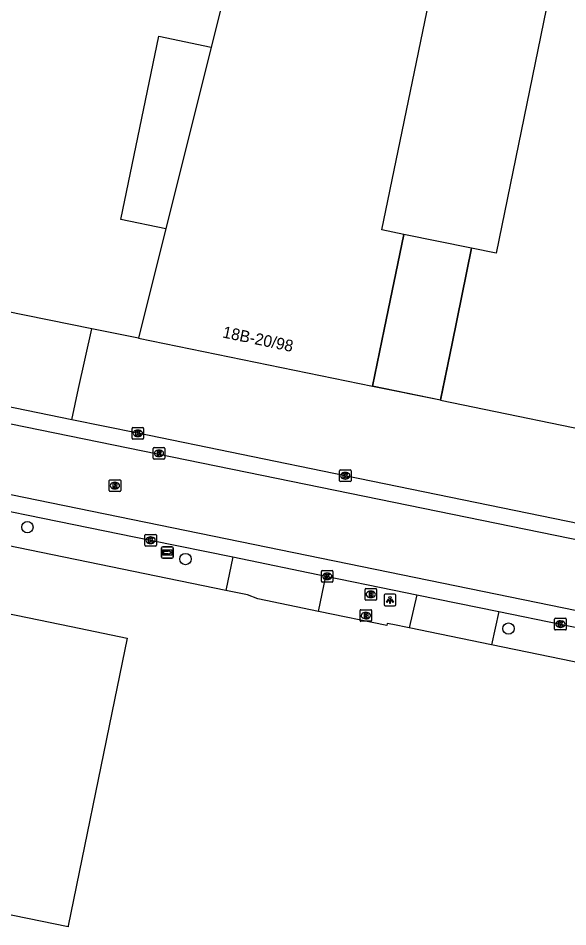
# Model space of a CAD drawing. Extents: x 157692 to 159670, y 381454 to 383289.
# Drawn here: x 158719 to 158766.4, y 382621.6 to 382700 of the extents above; entities that cross this region are included whole.
import ezdxf

# ---------------------------------------------------------------- set-up
doc = ezdxf.new("R2010")
doc.units = 0
for name, color, linetype in [('IMGEO_Boom', 7, 'Continuous'), ('IMGEO_Brandkraan', 7, 'Continuous'), ('IMGEO_Kolk', 7, 'Continuous'), ('IMGEO_Lichtpunt', 7, 'Continuous'), ('IMGEO_Pand', 7, 'Continuous'), ('IMGEO_Pand_nummerreeks', 7, 'Continuous'), ('IMGEO_Pand_overbouw', 7, 'Continuous'), ('IMGEO_Parkeervlak_open', 7, 'Continuous'), ('IMGEO_Rijbaan_lokaal_gesloten', 7, 'Continuous'), ('IMGEO_Rioolput', 7, 'Continuous'), ('IMGEO_Voetpad_open', 7, 'Continuous'), ('IMGEO_Wegwijzer', 7, 'Continuous')]:
    doc.layers.add(name, color=color, linetype=linetype)

msp = doc.modelspace()

# ---------------------------------------------------------------- linework, layer by layer
at = {"layer": 'IMGEO_Boom'}
for centre in [(158719.755, 382656.098), (158733.388, 382653.351), (158761.238, 382647.352)]:
    msp.add_circle(centre, 0.489, dxfattribs=at)
at = {"layer": 'IMGEO_Brandkraan'}
for p, q in [((158748.865, 382649.875), (158748.865, 382650.727)), ((158748.94, 382650.801), (158749.792, 382650.801)), ((158749.353, 382650.581), (158749.378, 382650.581)), ((158749.866, 382650.727), (158749.866, 382649.875)), ((158749.792, 382649.801), (158748.94, 382649.801)), ((158749.376, 382650.021), (158749.351, 382650.021)), ((158748.51, 382648.979), (158749.362, 382648.979)), ((158748.435, 382648.053), (158748.435, 382648.905)), ((158748.946, 382648.199), (158748.921, 382648.199)), ((158748.923, 382648.759), (158748.948, 382648.759)), ((158749.436, 382648.905), (158749.436, 382648.053)), ((158749.362, 382647.979), (158748.51, 382647.979))]:
    msp.add_line(p, q, dxfattribs=at)
for points in [[(158748.865, 382649.875), (158748.865, 382650.727)], [(158748.94, 382650.801), (158749.792, 382650.801)], [(158749.866, 382650.727), (158749.866, 382649.875)], [(158749.792, 382649.801), (158748.94, 382649.801)], [(158749.213, 382650.501), (158749.213, 382650.101), (158749.426, 382650.101)], [(158749.444, 382650.501), (158749.213, 382650.501)], [(158749.392, 382650.42), (158749.338, 382650.42), (158749.338, 382650.344)], [(158749.338, 382650.344), (158749.391, 382650.344)], [(158749.4, 382650.268), (158749.338, 382650.268), (158749.338, 382650.187)], [(158749.338, 382650.187), (158749.4, 382650.187)], [(158748.51, 382648.979), (158749.362, 382648.979)], [(158748.435, 382648.053), (158748.435, 382648.905)], [(158748.783, 382648.679), (158748.783, 382648.279), (158748.996, 382648.279)], [(158749.014, 382648.679), (158748.783, 382648.679)], [(158748.962, 382648.598), (158748.908, 382648.598), (158748.908, 382648.522)], [(158748.908, 382648.522), (158748.961, 382648.522)], [(158748.97, 382648.446), (158748.908, 382648.446), (158748.908, 382648.365)], [(158748.908, 382648.365), (158748.97, 382648.365)], [(158749.436, 382648.905), (158749.436, 382648.053)], [(158749.362, 382647.979), (158748.51, 382647.979)]]:
    msp.add_lwpolyline(points, dxfattribs=at)
for centre, radius, start, end in [((158748.942, 382650.725), 0.0765, 91.55205, 178.44795), ((158748.942, 382650.725), 0.0765, 91.55205, 178.44795), ((158749.79, 382650.725), 0.0765, 1.55205, 88.44795), ((158749.79, 382650.725), 0.0765, 1.55205, 88.44795), ((158748.942, 382649.877), 0.0765, 181.55205, 268.44795), ((158748.942, 382649.877), 0.0765, 181.55205, 268.44795), ((158749.393, 382650.382), 0.0379, 267.82845, 90.93552), ((158749.401, 382650.227), 0.0404, 269.87594, 90.50774), ((158749.432, 382650.352), 0.251, 268.66757, 293.53466), ((158749.448, 382650.356), 0.145, 59.4692, 91.53667), ((158749.473, 382650.403), 0.0922, 285.51372, 58.15012), ((158749.478, 382650.211), 0.105, 301.31148, 78.98903), ((158749.79, 382649.877), 0.0765, 271.55205, 358.44795), ((158749.79, 382649.877), 0.0765, 271.55205, 358.44795), ((158748.512, 382648.903), 0.0765, 91.55205, 178.44795), ((158748.512, 382648.903), 0.0765, 91.55205, 178.44795), ((158749.36, 382648.903), 0.0765, 1.55205, 88.44795), ((158749.36, 382648.903), 0.0765, 1.55205, 88.44795), ((158748.963, 382648.56), 0.0379, 267.82845, 90.93552), ((158748.971, 382648.405), 0.0404, 269.87594, 90.50774), ((158749.002, 382648.53), 0.251, 268.66757, 293.53466), ((158749.018, 382648.534), 0.145, 59.4692, 91.53667), ((158749.043, 382648.581), 0.0922, 285.51372, 58.15012), ((158749.048, 382648.389), 0.105, 301.31148, 78.98903), ((158748.512, 382648.055), 0.0765, 181.55205, 268.44795), ((158748.512, 382648.055), 0.0765, 181.55205, 268.44795), ((158749.36, 382648.055), 0.0765, 271.55205, 358.44795), ((158749.36, 382648.055), 0.0765, 271.55205, 358.44795)]:
    msp.add_arc(centre, radius, start, end, dxfattribs=at)
for centre, major_axis, ratio, start_param, end_param in [((158749.352, 382650.301), (-0.387, 0.002), 0.722429, 4.712389, 7.853982), ((158749.377, 382650.301), (-0.39, 0.002), 0.717154, 1.570796, 4.712389), ((158748.922, 382648.479), (-0.387, 0.002), 0.722429, 4.712389, 7.853982), ((158748.947, 382648.479), (-0.39, 0.002), 0.717154, 1.570796, 4.712389)]:
    msp.add_ellipse(centre, major_axis=major_axis, ratio=ratio, start_param=start_param, end_param=end_param, dxfattribs=at)
at = {"layer": 'IMGEO_Kolk'}
for p, q in [((158728.778, 382663.762), (158728.778, 382664.614)), ((158728.853, 382664.688), (158729.705, 382664.688)), ((158729.779, 382664.614), (158729.779, 382663.762)), ((158729.289, 382663.908), (158729.264, 382663.908)), ((158729.266, 382664.468), (158729.291, 382664.468)), ((158729.705, 382663.688), (158728.853, 382663.688)), ((158746.664, 382660.1), (158746.664, 382660.952)), ((158746.739, 382661.026), (158747.591, 382661.026)), ((158747.152, 382660.806), (158747.177, 382660.806)), ((158747.665, 382660.952), (158747.665, 382660.1)), ((158747.591, 382660.026), (158746.739, 382660.026)), ((158747.175, 382660.246), (158747.15, 382660.246)), ((158729.88, 382654.544), (158729.88, 382655.396)), ((158729.955, 382655.47), (158730.807, 382655.47)), ((158730.368, 382655.25), (158730.393, 382655.25)), ((158730.881, 382655.396), (158730.881, 382654.544)), ((158730.807, 382654.47), (158729.955, 382654.47)), ((158730.391, 382654.69), (158730.366, 382654.69)), ((158745.103, 382651.427), (158745.103, 382652.279)), ((158745.178, 382652.353), (158746.03, 382652.353)), ((158745.591, 382652.133), (158745.616, 382652.133)), ((158746.104, 382652.279), (158746.104, 382651.427)), ((158746.03, 382651.353), (158745.178, 382651.353)), ((158745.614, 382651.573), (158745.589, 382651.573)), ((158765.215, 382647.312), (158765.215, 382648.164)), ((158765.29, 382648.238), (158766.142, 382648.238)), ((158766.216, 382648.164), (158766.216, 382647.312)), ((158765.726, 382647.458), (158765.701, 382647.458)), ((158765.703, 382648.018), (158765.728, 382648.018)), ((158766.142, 382647.238), (158765.29, 382647.238))]:
    msp.add_line(p, q, dxfattribs=at)
for points in [[(158728.778, 382663.762), (158728.778, 382664.614)], [(158728.853, 382664.688), (158729.705, 382664.688)], [(158729.779, 382664.614), (158729.779, 382663.762)], [(158729.099, 382664.388), (158729.222, 382664.388), (158729.222, 382664.237), (158729.352, 382664.388), (158729.516, 382664.388), (158729.37, 382664.237), (158729.523, 382663.988), (158729.371, 382663.988), (158729.286, 382664.152), (158729.222, 382664.085), (158729.222, 382663.988), (158729.099, 382663.988), (158729.099, 382664.388)], [(158729.705, 382663.688), (158728.853, 382663.688)], [(158746.664, 382660.1), (158746.664, 382660.952)], [(158746.739, 382661.026), (158747.591, 382661.026)], [(158746.985, 382660.726), (158747.108, 382660.726), (158747.108, 382660.575), (158747.238, 382660.726), (158747.402, 382660.726), (158747.256, 382660.575), (158747.409, 382660.326), (158747.257, 382660.326), (158747.172, 382660.49), (158747.108, 382660.423), (158747.108, 382660.326), (158746.985, 382660.326), (158746.985, 382660.726)], [(158747.665, 382660.952), (158747.665, 382660.1)], [(158747.591, 382660.026), (158746.739, 382660.026)], [(158729.88, 382654.544), (158729.88, 382655.396)], [(158729.955, 382655.47), (158730.807, 382655.47)], [(158730.881, 382655.396), (158730.881, 382654.544)], [(158730.807, 382654.47), (158729.955, 382654.47)], [(158730.201, 382655.17), (158730.324, 382655.17), (158730.324, 382655.019), (158730.454, 382655.17), (158730.618, 382655.17), (158730.472, 382655.019), (158730.625, 382654.77), (158730.473, 382654.77), (158730.388, 382654.934), (158730.324, 382654.867), (158730.324, 382654.77), (158730.201, 382654.77), (158730.201, 382655.17)], [(158745.103, 382651.427), (158745.103, 382652.279)], [(158745.178, 382652.353), (158746.03, 382652.353)], [(158746.104, 382652.279), (158746.104, 382651.427)], [(158746.03, 382651.353), (158745.178, 382651.353)], [(158745.424, 382652.053), (158745.547, 382652.053), (158745.547, 382651.902), (158745.677, 382652.053), (158745.841, 382652.053), (158745.695, 382651.902), (158745.848, 382651.653), (158745.696, 382651.653), (158745.611, 382651.817), (158745.547, 382651.75), (158745.547, 382651.653), (158745.424, 382651.653), (158745.424, 382652.053)], [(158765.215, 382647.312), (158765.215, 382648.164)], [(158765.29, 382648.238), (158766.142, 382648.238)], [(158766.216, 382648.164), (158766.216, 382647.312)], [(158765.536, 382647.938), (158765.659, 382647.938), (158765.659, 382647.787), (158765.789, 382647.938), (158765.953, 382647.938), (158765.807, 382647.787), (158765.96, 382647.538), (158765.808, 382647.538), (158765.723, 382647.702), (158765.659, 382647.635), (158765.659, 382647.538), (158765.536, 382647.538), (158765.536, 382647.938)], [(158766.142, 382647.238), (158765.29, 382647.238)]]:
    msp.add_lwpolyline(points, dxfattribs=at)
for centre, start, end in [((158728.855, 382664.612), 91.55205, 178.44795), ((158728.855, 382664.612), 91.55205, 178.44795), ((158729.703, 382664.612), 1.55205, 88.44795), ((158729.703, 382664.612), 1.55205, 88.44795), ((158728.855, 382663.764), 181.55205, 268.44795), ((158728.855, 382663.764), 181.55205, 268.44795), ((158729.703, 382663.764), 271.55205, 358.44795), ((158729.703, 382663.764), 271.55205, 358.44795), ((158746.741, 382660.95), 91.55205, 178.44795), ((158746.741, 382660.95), 91.55205, 178.44795), ((158747.589, 382660.95), 1.55205, 88.44795), ((158747.589, 382660.95), 1.55205, 88.44795), ((158746.741, 382660.102), 181.55205, 268.44795), ((158746.741, 382660.102), 181.55205, 268.44795), ((158747.589, 382660.102), 271.55205, 358.44795), ((158747.589, 382660.102), 271.55205, 358.44795), ((158729.957, 382655.394), 91.55205, 178.44795), ((158729.957, 382655.394), 91.55205, 178.44795), ((158730.805, 382655.394), 1.55205, 88.44795), ((158730.805, 382655.394), 1.55205, 88.44795), ((158729.957, 382654.546), 181.55205, 268.44795), ((158729.957, 382654.546), 181.55205, 268.44795), ((158730.805, 382654.546), 271.55205, 358.44795), ((158730.805, 382654.546), 271.55205, 358.44795), ((158745.18, 382652.277), 91.55205, 178.44795), ((158745.18, 382652.277), 91.55205, 178.44795), ((158746.028, 382652.277), 1.55205, 88.44795), ((158746.028, 382652.277), 1.55205, 88.44795), ((158745.18, 382651.429), 181.55205, 268.44795), ((158745.18, 382651.429), 181.55205, 268.44795), ((158746.028, 382651.429), 271.55205, 358.44795), ((158746.028, 382651.429), 271.55205, 358.44795), ((158765.292, 382648.162), 91.55205, 178.44795), ((158765.292, 382648.162), 91.55205, 178.44795), ((158766.14, 382648.162), 1.55205, 88.44795), ((158766.14, 382648.162), 1.55205, 88.44795), ((158765.292, 382647.314), 181.55205, 268.44795), ((158765.292, 382647.314), 181.55205, 268.44795), ((158766.14, 382647.314), 271.55205, 358.44795), ((158766.14, 382647.314), 271.55205, 358.44795)]:
    msp.add_arc(centre, 0.0765, start, end, dxfattribs=at)
for centre, major_axis, ratio, start_param, end_param in [((158729.265, 382664.188), (-0.387, 0.002), 0.722429, 4.712389, 7.853982), ((158729.29, 382664.188), (-0.39, 0.002), 0.717154, 1.570796, 4.712389), ((158747.151, 382660.526), (-0.387, 0.002), 0.722429, 4.712389, 7.853982), ((158747.176, 382660.526), (-0.39, 0.002), 0.717154, 1.570796, 4.712389), ((158730.367, 382654.97), (-0.387, 0.002), 0.722429, 4.712389, 7.853982), ((158730.392, 382654.97), (-0.39, 0.002), 0.717154, 1.570796, 4.712389), ((158745.59, 382651.853), (-0.387, 0.002), 0.722429, 4.712389, 7.853982), ((158745.615, 382651.853), (-0.39, 0.002), 0.717154, 1.570796, 4.712389), ((158765.702, 382647.738), (-0.387, 0.002), 0.722429, 4.712389, 7.853982), ((158765.727, 382647.738), (-0.39, 0.002), 0.717154, 1.570796, 4.712389)]:
    msp.add_ellipse(centre, major_axis=major_axis, ratio=ratio, start_param=start_param, end_param=end_param, dxfattribs=at)
at = {"layer": 'IMGEO_Lichtpunt'}
for p, q in [((158750.518, 382650.224), (158750.518, 382649.417)), ((158750.518, 382650.224), (158750.518, 382649.417)), ((158751.42, 382650.319), (158750.612, 382650.319)), ((158751.42, 382650.319), (158750.612, 382650.319)), ((158751.514, 382649.417), (158751.514, 382650.224)), ((158751.514, 382649.417), (158751.514, 382650.224)), ((158750.612, 382649.323), (158751.42, 382649.323)), ((158750.612, 382649.323), (158751.42, 382649.323))]:
    msp.add_line(p, q, dxfattribs=at)
for points in [[(158750.892, 382649.888), (158750.931, 382649.86), (158750.743, 382649.598), (158750.705, 382649.625), (158750.892, 382649.888)], [(158750.994, 382649.84), (158751.041, 382649.84), (158751.041, 382649.518), (158750.994, 382649.518), (158750.994, 382649.84)], [(158751.104, 382649.86), (158751.142, 382649.887), (158751.329, 382649.625), (158751.29, 382649.597), (158751.104, 382649.86)]]:
    msp.add_lwpolyline(points, dxfattribs=at)
msp.add_circle((158751.017, 382650.022), 0.0994, dxfattribs=at)
for centre, start, end in [((158750.612, 382650.224), 90, 180), ((158750.612, 382650.224), 90, 180), ((158751.42, 382650.224), 0, 90), ((158751.42, 382650.224), 0, 90), ((158750.612, 382649.417), 180, 270), ((158750.612, 382649.417), 180, 270), ((158751.42, 382649.417), 270, 0), ((158751.42, 382649.417), 270, 360)]:
    msp.add_arc(centre, 0.0946, start, end, dxfattribs=at)
at = {"layer": 'IMGEO_Pand'}
for points in [[(158754.075, 382786.759), (158746.668, 382750), (158736.58, 382701.359), (158735.607, 382697.469)], [(158749.517, 382668.245), (158750.522, 382673.143), (158752.203, 382681.332), (158750.302, 382681.722), (158764.412, 382750), (158769.677, 382776.128), (158779.524, 382774.144), (158774.573, 382750), (158760.162, 382679.715), (158758.052, 382680.148), (158756.366, 382671.935), (158755.361, 382667.037)], [(158731.694, 382681.818), (158727.807, 382682.624), (158731.081, 382698.408), (158735.607, 382697.469)], [(158735.607, 382697.469), (158731.694, 382681.818)], [(158731.694, 382681.818), (158730.549, 382677.237), (158729.33, 382672.388)], [(158729.33, 382672.388), (158749.517, 382668.245)], [(158755.361, 382667.037), (158771.561, 382663.712), (158774.394, 382663.131)], [(158703.32, 382625.737), (158703.349, 382625.877), (158708.428, 382650.637), (158723.522, 382647.538), (158728.371, 382646.542), (158727.275, 382641.204), (158723.281, 382621.746), (158723.26, 382621.646), (158703.32, 382625.737)]]:
    msp.add_lwpolyline(points, dxfattribs=at)
at = {"layer": 'IMGEO_Pand_overbouw'}
msp.add_lwpolyline([(158755.367, 382667.068), (158756.366, 382671.935), (158758.052, 382680.148), (158752.203, 382681.332), (158750.522, 382673.143), (158749.517, 382668.245)], close=True, dxfattribs=at)
at = {"layer": 'IMGEO_Parkeervlak_open'}
for points in [[(158729.33, 382672.388), (158725.303, 382673.198)], [(158755.361, 382667.037), (158749.517, 382668.245)]]:
    msp.add_lwpolyline(points, dxfattribs=at)
at = {"layer": 'IMGEO_Rijbaan_lokaal_gesloten'}
for points in [[(158829.736, 382635.48), (158825.53, 382638.441), (158823.563, 382639.618), (158821.455, 382640.788), (158819.309, 382641.889), (158817.129, 382642.92), (158814.917, 382643.879), (158812.393, 382644.877), (158810.062, 382645.634), (158807.264, 382646.469), (158804.448, 382647.227), (158801.611, 382647.908), (158798.679, 382648.53), (158786.89, 382650.962), (158687.801, 382671.221), (158658.103, 382680.071)], [(158826.203, 382630.662), (158822.905, 382632.999), (158820.878, 382634.258), (158819.022, 382635.313), (158817.127, 382636.296), (158814.941, 382637.326), (158812.596, 382638.342), (158810.385, 382639.211), (158808.144, 382640.004), (158805.879, 382640.719), (158803.597, 382641.354), (158802.709, 382641.562), (158785.621, 382645.088), (158765.996, 382649.111), (158706.659, 382661.271), (158655.939, 382671.608)], [(158723.595, 382665.349), (158714.769, 382667.152)], [(158773.309, 382655.158), (158771.128, 382655.603), (158767.471, 382656.348), (158747.165, 382660.525), (158729.279, 382664.187), (158723.595, 382665.349)], [(158706.333, 382659.909), (158707.824, 382659.584), (158730.381, 382654.971), (158737.474, 382653.526)], [(158737.474, 382653.526), (158745.475, 382651.877)], [(158745.475, 382651.877), (158751.388, 382650.655), (158753.322, 382650.261)], [(158753.322, 382650.261), (158760.403, 382648.82)], [(158760.403, 382648.82), (158765.716, 382647.739), (158785.339, 382643.717), (158791.668, 382642.411)]]:
    msp.add_lwpolyline(points, dxfattribs=at)
at = {"layer": 'IMGEO_Rioolput'}
for p, q in [((158730.602, 382662.036), (158730.602, 382662.888)), ((158730.677, 382662.962), (158731.529, 382662.962)), ((158731.09, 382662.742), (158731.115, 382662.742)), ((158731.603, 382662.888), (158731.603, 382662.036)), ((158731.529, 382661.962), (158730.677, 382661.962)), ((158731.113, 382662.182), (158731.088, 382662.182)), ((158726.799, 382659.256), (158726.799, 382660.108)), ((158726.874, 382660.182), (158727.726, 382660.182)), ((158727.287, 382659.962), (158727.312, 382659.962)), ((158727.8, 382660.108), (158727.8, 382659.256)), ((158727.726, 382659.182), (158726.874, 382659.182)), ((158727.31, 382659.402), (158727.285, 382659.402))]:
    msp.add_line(p, q, dxfattribs=at)
for points in [[(158730.602, 382662.036), (158730.602, 382662.888)], [(158730.677, 382662.962), (158731.529, 382662.962)], [(158731.191, 382662.66), (158730.939, 382662.662), (158730.939, 382662.262)], [(158730.939, 382662.262), (158731.063, 382662.262), (158731.063, 382662.424), (158731.074, 382662.424)], [(158731.117, 382662.581), (158731.063, 382662.581), (158731.063, 382662.5)], [(158731.063, 382662.5), (158731.115, 382662.5)], [(158731.121, 382662.395), (158731.192, 382662.262), (158731.332, 382662.262), (158731.267, 382662.388)], [(158731.603, 382662.888), (158731.603, 382662.036)], [(158731.529, 382661.962), (158730.677, 382661.962)], [(158726.799, 382659.256), (158726.799, 382660.108)], [(158726.874, 382660.182), (158727.726, 382660.182)], [(158727.8, 382660.108), (158727.8, 382659.256)], [(158727.726, 382659.182), (158726.874, 382659.182)], [(158727.388, 382659.88), (158727.136, 382659.882), (158727.136, 382659.482)], [(158727.136, 382659.482), (158727.26, 382659.482), (158727.26, 382659.644), (158727.271, 382659.644)], [(158727.314, 382659.801), (158727.26, 382659.801), (158727.26, 382659.72)], [(158727.26, 382659.72), (158727.312, 382659.72)], [(158727.318, 382659.615), (158727.389, 382659.482), (158727.529, 382659.482), (158727.464, 382659.608)]]:
    msp.add_lwpolyline(points, dxfattribs=at)
for centre, radius, start, end in [((158730.679, 382662.886), 0.0765, 91.55205, 178.44795), ((158730.679, 382662.886), 0.0765, 91.55205, 178.44795), ((158731.073, 382662.371), 0.0533, 26.02933, 88.69889), ((158731.099, 382662.689), 0.19, 274.7715, 282.96867), ((158731.123, 382662.485), 0.0964, 77.00612, 93.18647), ((158731.137, 382662.542), 0.0378, 276.66336, 79.67722), ((158731.19, 382662.55), 0.109, 350.36119, 89.41601), ((158731.188, 382662.55), 0.112, 277.58423, 350.98172), ((158731.172, 382662.335), 0.108, 29.51342, 73.79051), ((158731.527, 382662.886), 0.0765, 1.55205, 88.44795), ((158731.527, 382662.886), 0.0765, 1.55205, 88.44795), ((158730.679, 382662.038), 0.0765, 181.55205, 268.44795), ((158730.679, 382662.038), 0.0765, 181.55205, 268.44795), ((158731.527, 382662.038), 0.0765, 271.55205, 358.44795), ((158731.527, 382662.038), 0.0765, 271.55205, 358.44795), ((158726.876, 382660.106), 0.0765, 91.55205, 178.44795), ((158726.876, 382660.106), 0.0765, 91.55205, 178.44795), ((158727.724, 382660.106), 0.0765, 1.55205, 88.44795), ((158727.724, 382660.106), 0.0765, 1.55205, 88.44795), ((158726.876, 382659.258), 0.0765, 181.55205, 268.44795), ((158726.876, 382659.258), 0.0765, 181.55205, 268.44795), ((158727.27, 382659.591), 0.0533, 26.02933, 88.69889), ((158727.296, 382659.909), 0.19, 274.7715, 282.96867), ((158727.32, 382659.705), 0.0964, 77.00612, 93.18647), ((158727.334, 382659.762), 0.0378, 276.66336, 79.67722), ((158727.387, 382659.77), 0.109, 350.36119, 89.41601), ((158727.385, 382659.77), 0.112, 277.58423, 350.98172), ((158727.369, 382659.555), 0.108, 29.51342, 73.79051), ((158727.724, 382659.258), 0.0765, 271.55205, 358.44795), ((158727.724, 382659.258), 0.0765, 271.55205, 358.44795)]:
    msp.add_arc(centre, radius, start, end, dxfattribs=at)
for centre, major_axis, ratio, start_param, end_param in [((158731.089, 382662.462), (-0.387, 0.002), 0.722429, 4.712389, 7.853982), ((158731.114, 382662.462), (-0.39, 0.002), 0.717154, 1.570796, 4.712389), ((158727.286, 382659.682), (-0.387, 0.002), 0.722429, 4.712389, 7.853982), ((158727.311, 382659.682), (-0.39, 0.002), 0.717154, 1.570796, 4.712389)]:
    msp.add_ellipse(centre, major_axis=major_axis, ratio=ratio, start_param=start_param, end_param=end_param, dxfattribs=at)
at = {"layer": 'IMGEO_Voetpad_open'}
for points in [[(158725.303, 382673.198), (158717.816, 382674.704), (158716.99, 382674.844)], [(158723.595, 382665.349), (158724.151, 382668.037), (158725.303, 382673.198)], [(158736.865, 382650.641), (158703.044, 382657.58)], [(158737.474, 382653.526), (158736.865, 382650.641)], [(158744.852, 382648.839), (158745.475, 382651.877)], [(158744.852, 382648.839), (158739.613, 382649.92), (158738.719, 382650.261), (158736.865, 382650.641)], [(158753.322, 382650.261), (158752.686, 382647.409)], [(158752.686, 382647.409), (158751.251, 382647.704), (158750.789, 382647.799), (158750.754, 382647.621), (158744.852, 382648.839)], [(158760.403, 382648.82), (158759.762, 382645.955)], [(158759.762, 382645.955), (158752.686, 382647.409)], [(158791.054, 382639.525), (158759.762, 382645.955)]]:
    msp.add_lwpolyline(points, dxfattribs=at)
at = {"layer": 'IMGEO_Wegwijzer'}
for p, q in [((158731.325, 382653.512), (158731.325, 382654.312)), ((158731.325, 382654.312), (158731.325, 382653.512)), ((158731.425, 382654.412), (158732.215, 382654.412)), ((158732.215, 382654.412), (158731.425, 382654.412)), ((158732.315, 382654.312), (158732.315, 382653.512)), ((158732.315, 382653.512), (158732.315, 382654.312)), ((158732.215, 382653.412), (158731.425, 382653.412)), ((158731.425, 382653.412), (158732.215, 382653.412))]:
    msp.add_line(p, q, dxfattribs=at)
for points in [[(158731.426, 382654.144), (158732.214, 382654.144), (158732.214, 382653.68), (158731.426, 382653.68), (158731.426, 382654.144)], [(158731.491, 382653.996), (158731.491, 382653.912), (158731.491, 382653.828), (158731.902, 382653.828), (158731.902, 382653.745), (158732.149, 382653.912), (158731.902, 382654.079), (158731.902, 382653.996), (158731.491, 382653.996)]]:
    msp.add_lwpolyline(points, dxfattribs=at)
for centre, start, end in [((158731.425, 382654.312), 90, 180), ((158731.425, 382654.312), 90, 180), ((158732.215, 382654.312), 0, 90), ((158732.215, 382654.312), 360, 90), ((158731.425, 382653.512), 180, 270), ((158731.425, 382653.512), 180, 270), ((158732.215, 382653.512), 270, 0), ((158732.215, 382653.512), 270, 0)]:
    msp.add_arc(centre, 0.1, start, end, dxfattribs=at)

# ---------------------------------------------------------------- texts
at = {"layer": 'IMGEO_Pand_nummerreeks'}
msp.add_text('18B-20/98', height=1, rotation=348.2028, dxfattribs=at).set_placement((158736.523, 382672.458))

doc.saveas('drawing.dxf')
